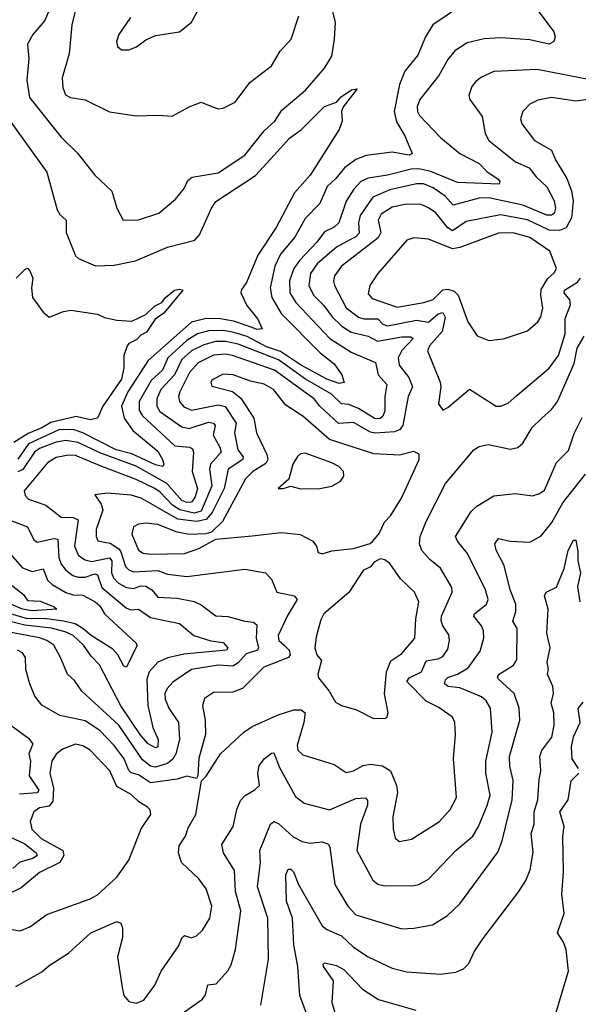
# Model space of a CAD drawing. Extents: x 1552294 to 1694791, y 811929 to 917222.
# Tile 280 of 643: x 1579393 to 1581705, y 906988 to 911066. Entities that reach past the tile are written whole.
import ezdxf

# ---------------------------------------------------------------- set-up
doc = ezdxf.new("R2010")
doc.units = 0

msp = doc.modelspace()

# ---------------------------------------------------------------- linework, layer by layer
at = {"layer": '0CON10XD'}
for points in [[(1581276.4, 911163.6), (1581103.8, 911045), (1581073.4, 910995), (1581040.8, 910919.2), (1580987.3, 910852.7), (1580965, 910798), (1580943.7, 910685), (1580952.8, 910642.8), (1580987.7, 910585), (1581017.8, 910512.2), (1581005, 910504.7), (1580935, 910517.3), (1580826.8, 910503.2), (1580785, 910486.5), (1580737.2, 910452.8), (1580701.9, 910408.1), (1580666.1, 910375), (1580636.2, 910305), (1580575, 910242.1), (1580531.6, 910165), (1580472.4, 910095), (1580449.1, 910045), (1580430.2, 909955), (1580436.3, 909915), (1580475, 909848.5), (1580636.4, 909686.4), (1580695, 909640.7), (1580726, 909595), (1580736.8, 909563.2), (1580715, 909559.6), (1580665, 909576.5), (1580555, 909636.8), (1580472.1, 909692.1), (1580415, 909710.9), (1580335, 909753.3), (1580279, 909771), (1580235, 909779.1), (1580175, 909777.2), (1580129.7, 909765), (1580085, 909736.9), (1580006.5, 909665), (1579983.9, 909615), (1579938.1, 909571.9), (1579888.4, 909485), (1579888.4, 909448.4), (1579901.9, 909425), (1580035, 909300.7), (1580096.2, 909296.2), (1580109, 909289), (1580113.1, 909273.1), (1580107.8, 909195), (1580128.6, 909125), (1580120.1, 909089.9), (1580105, 909067.5), (1580085, 909066.4), (1580065, 909075.1), (1580002.9, 909145), (1579875, 909217.2), (1579725, 909272.1), (1579635, 909315.1), (1579585, 909323.6), (1579545, 909315.9), (1579475, 909290.1), (1579455.3, 909274.7), (1579406.8, 909203.2), (1579385, 909193.9)], [(1581493.2, 911165), (1581603.3, 911015), (1581610, 910995), (1581604, 910975), (1581585, 910964.5), (1581505, 910982.4), (1581385, 910990.3), (1581315, 910986.7), (1581245, 910969.6), (1581193.8, 910936.2), (1581165, 910900.6), (1581127.9, 910835), (1581049.1, 910735), (1581038.1, 910705), (1581039.7, 910685), (1581048.6, 910668.6), (1581135, 910578.2), (1581215, 910511.6), (1581295, 910470), (1581327.2, 910437.2), (1581373.3, 910405), (1581380.6, 910395), (1581377.5, 910385), (1581205, 910391.4), (1581095, 910436.4), (1581045, 910447.6), (1581013.6, 910446.4), (1580915, 910421.4), (1580835, 910409.8), (1580805, 910395.7), (1580776.3, 910363.7), (1580745.2, 910314.8), (1580714.1, 910225), (1580695, 910205.9), (1580655, 910186.7), (1580622.9, 910145), (1580551.1, 910068.9), (1580528.5, 910035), (1580509.4, 909985), (1580510.9, 909935), (1580536.2, 909895), (1580677.5, 909745), (1580765, 909689.5), (1580866.6, 909646.6), (1580877.6, 909595), (1580913.4, 909555), (1580904.8, 909505), (1580903.9, 909446.1), (1580895.7, 909424.3), (1580885, 909414.8), (1580865, 909413), (1580795, 909455.9), (1580755, 909471.9), (1580725, 909474.4), (1580683.3, 909515), (1580576.9, 909576.9), (1580465, 909657.1), (1580297.3, 909722.7), (1580245, 909733.3), (1580205, 909732.5), (1580155, 909719.9), (1580105, 909694.9), (1580065, 909659), (1580034, 909595), (1579977.2, 909535), (1579960.9, 909495), (1579961.1, 909465), (1579973, 909443), (1580065, 909380), (1580095, 909373), (1580175, 909399.6), (1580195, 909395.3), (1580202.5, 909385), (1580193.9, 909345), (1580221.9, 909295), (1580226.9, 909275), (1580183.7, 909225), (1580179.3, 909205), (1580188.8, 909135), (1580145, 909031), (1580115, 909022.7), (1580055.5, 909035.5), (1580025.7, 909055.7), (1579975, 909109.8), (1579952.6, 909125), (1579875, 909161.8), (1579733.9, 909215), (1579625, 909260.5), (1579595, 909262.6), (1579545, 909252.9), (1579509.1, 909230.9), (1579411.8, 909115), (1579415.6, 909095), (1579429.7, 909079.7), (1579501.9, 909055), (1579564.4, 909005), (1579615, 909004.8), (1579635.2, 908995.2), (1579619.8, 908885), (1579636.7, 908846.7), (1579665, 908828.3), (1579692.5, 908822.5), (1579765, 908837.5), (1579774.2, 908825), (1579773.7, 908775), (1579782, 908755), (1579802.6, 908732.6), (1579835, 908714.8), (1579865, 908709.8), (1579895, 908720.6), (1579915, 908720.3), (1579940.7, 908705), (1579965, 908674.7), (1580045, 908670), (1580115, 908656.7), (1580145, 908643.2), (1580205, 908596.5), (1580255, 908594.6), (1580325.3, 908575.3)], [(1579638.2, 911165), (1579609.2, 911045), (1579598.2, 910925), (1579568.8, 910825), (1579571.8, 910785), (1579583.3, 910755), (1579603.6, 910743.6), (1579665, 910733.5), (1579765, 910684.4), (1579875, 910667.1), (1579965, 910670.8), (1580025, 910665.8), (1580095, 910704.3), (1580145, 910724), (1580195, 910703.8), (1580215, 910696.7), (1580235, 910698.8), (1580285, 910724.2), (1580345.6, 910805), (1580435.4, 910874.6), (1580471.4, 910935), (1580516.9, 910985), (1580548, 911082)], [(1579518.9, 911115), (1579497, 911063), (1579448.4, 911005), (1579425.3, 910965), (1579430.7, 910905), (1579423.4, 910815), (1579433.9, 910743.9), (1579565, 910579.4), (1579632.7, 910512.7), (1579705, 910422.5), (1579774.2, 910355), (1579795.7, 910285), (1579821.2, 910235), (1579885, 910236.4), (1579968.6, 910265), (1580038.1, 910321.9), (1580073.4, 910366.6), (1580089.5, 910400.5), (1580107, 910413), (1580215, 910431.8), (1580325, 910504.6), (1580404.6, 910605), (1580449.3, 910645), (1580478.8, 910691.2), (1580576.7, 910773.3), (1580655.2, 910864.8), (1580684.7, 910915), (1580696.8, 910985), (1580700.4, 911055), (1580684.7, 911114.7)], [(1579852.2, 911075), (1579803.5, 911005), (1579794.4, 910975), (1579798, 910955), (1579815, 910941.4), (1579845, 910940.6), (1579877.1, 910952.9), (1579915, 910982), (1579955, 911000), (1580055, 911015.8), (1580104.4, 911055), (1580145, 911128.8)], [(1581755, 910816.5), (1581535, 910858.9), (1581355, 910851.5), (1581305, 910827.8), (1581280.9, 910809.1), (1581265, 910788.8), (1581252.1, 910752.1), (1581255.7, 910735), (1581307.5, 910665), (1581320.4, 910595), (1581335.3, 910565), (1581445, 910476.7), (1581502.5, 910452.5), (1581530.7, 910415), (1581575, 910373.4), (1581605.9, 910315), (1581611, 910285), (1581605, 910263.2), (1581593.9, 910256.1), (1581575, 910256.6), (1581475, 910297.6), (1581335, 910328.6), (1581295, 910326), (1581187.6, 910297.6), (1581154.2, 910335), (1581105, 910369.5), (1581065, 910385.5), (1581035, 910385.9), (1580925, 910361.2), (1580855, 910330.3), (1580802, 910255), (1580795.2, 910225), (1580797.8, 910182.2), (1580785, 910167), (1580762.1, 910155), (1580705, 910124.3), (1580624.8, 910055), (1580597.3, 910015), (1580589.6, 909965), (1580609.3, 909925), (1580652.2, 909882.2), (1580687, 909835), (1580726.8, 909796.8), (1580765, 909771.2), (1580835, 909754.8), (1580873.9, 909733.9), (1580975, 909751.8), (1581012.1, 909752.1), (1581021.8, 909745), (1580974.3, 909695.7), (1580959.6, 909665), (1580964.3, 909635), (1581004.5, 909584.5), (1581018.4, 909545), (1581001.6, 909505), (1580979, 909385), (1580965, 909367.9), (1580945, 909358.8), (1580865, 909353), (1580845, 909357.8), (1580775, 909397), (1580713.1, 909393.1), (1580636, 909465), (1580612.5, 909495), (1580579.3, 909519.3), (1580448.4, 909615), (1580274.4, 909675), (1580245, 909680.2), (1580195, 909676.1), (1580132.6, 909645), (1580096.8, 909605), (1580055.7, 909525), (1580050.7, 909505), (1580054.8, 909485), (1580072.9, 909462.9), (1580105, 909448.4), (1580215, 909471.3), (1580243.4, 909463.4), (1580289.5, 909395), (1580282.4, 909355), (1580296.1, 909285), (1580318.6, 909255), (1580316.8, 909245), (1580255.5, 909204.5), (1580239.3, 909125), (1580190.5, 909025), (1580165, 908995.6), (1580125, 908987.9), (1580047.7, 908997.7), (1579964, 909046), (1579896.4, 909085), (1579855, 909097.2), (1579755.4, 909104.6), (1579705, 909097.5), (1579730.1, 909060.1), (1579737.5, 909035), (1579710.2, 908955), (1579709.7, 908925), (1579717.3, 908907.2), (1579767.8, 908897.8), (1579803.9, 908873.9), (1579812.6, 908862.6), (1579830.9, 908800.9), (1579845, 908787), (1579865, 908779.8), (1579965.2, 908785.2), (1580005, 908769.1), (1580085, 908759.7), (1580325, 908790.4), (1580411.2, 908775), (1580435, 908748.8), (1580457.1, 908695), (1580529.2, 908679.2), (1580541.1, 908665), (1580499.7, 908595), (1580463.5, 908515), (1580466.2, 908495), (1580488.2, 908475), (1580508.9, 908455), (1580512.1, 908435), (1580506, 908425), (1580403.5, 908385), (1580315, 908296.4), (1580275, 908280.9), (1580195, 908278.9), (1580158.6, 908255), (1580149.5, 908225), (1580160.9, 908165), (1580162.7, 908105), (1580135, 908007.5), (1580130.6, 907935), (1580125, 907923.3), (1580085, 907932.9), (1580045, 907921.2), (1579935, 907905.8), (1579885, 907938.1), (1579855, 907946.7), (1579845, 907956), (1579825.9, 908005), (1579785, 908060.3), (1579725, 908122.1), (1579665, 908162.8), (1579560, 908185), (1579485, 908226.9), (1579455.6, 908265), (1579435.6, 908315), (1579419.1, 908375), (1579416.9, 908425), (1579405, 908444.4), (1579384.7, 908454.7)], [(1579354.4, 910645), (1579506.2, 910435), (1579548.3, 910278.3), (1579559.3, 910259.3), (1579585.5, 910235), (1579585.5, 910185), (1579625, 910088), (1579636.2, 910076.2), (1579706.6, 910046.6), (1579785, 910048.8), (1579872.9, 910067.1), (1580005, 910123.8), (1580117.6, 910152.4), (1580138.2, 910175), (1580186.8, 910285), (1580205, 910313.3), (1580368.9, 910421.1), (1580446, 910505), (1580509.5, 910575), (1580559.1, 910610.9), (1580655, 910705.6), (1580705, 910724.2), (1580723.5, 910746.5), (1580766.2, 910775), (1580790, 910780), (1580731.9, 910705), (1580725.6, 910685), (1580728, 910645), (1580715, 910611.2), (1580595, 910421.5), (1580531.3, 910348.7), (1580455, 910204.5), (1580379.1, 910090.9), (1580332, 909978), (1580310.4, 909945), (1580309.2, 909935), (1580332.8, 909882.8), (1580378.8, 909825), (1580396.7, 909785), (1580375, 909782.4), (1580355, 909790.7), (1580277.8, 909817.8), (1580225, 909827.2), (1580165, 909828.9), (1580105, 909812.6), (1579925.3, 909655), (1579840.9, 909525), (1579814.8, 909465), (1579825.6, 909415), (1579861, 909365), (1579965, 909279.5), (1579984.2, 909245), (1579990, 909225), (1579986.2, 909215), (1579955, 909222.7), (1579857.8, 909267.8), (1579793.3, 909285), (1579655, 909355.1), (1579615, 909369.2), (1579555, 909367.3), (1579430.2, 909309.8), (1579385, 909245.6)], [(1581765, 910738.3), (1581695, 910728.2), (1581595, 910743.7), (1581538, 910732), (1581505, 910716.5), (1581475.5, 910685), (1581466.7, 910655), (1581471.4, 910635), (1581524.4, 910565), (1581594.6, 910525), (1581610.4, 910485), (1581657.9, 910407.9), (1581677, 910357), (1581683.6, 910313.6), (1581677.7, 910245), (1581655.7, 910204.3), (1581627.6, 910192.4), (1581585, 910194.3), (1581495, 910236.8), (1581382.7, 910257.3), (1581240.5, 910229.5), (1581185, 910190.9), (1581165, 910203.2), (1581115, 910265.3), (1581085, 910287.2), (1581055, 910300.3), (1580995, 910302.4), (1580935, 910290), (1580889.6, 910260.4), (1580877, 910235), (1580887.6, 910185), (1580877.4, 910162.6), (1580725.5, 910045), (1580696.8, 910005), (1580692.7, 909985), (1580696.6, 909965), (1580745, 909872.4), (1580795, 909834), (1580817.5, 909827.5), (1580875, 909827.3), (1580896.5, 909805), (1580915, 909798.2), (1581035, 909821.7), (1581085, 909813.1), (1581125, 909847.9), (1581145, 909853.6), (1581154.2, 909834.2), (1581142.1, 909775), (1581090, 909715), (1581081.6, 909695), (1581133.8, 909565), (1581136.4, 909545), (1581126.9, 909475), (1581145, 909448.8), (1581165, 909459.2), (1581255, 909536), (1581365.4, 909465.4), (1581385, 909465.5), (1581415, 909477.1), (1581450.5, 909509.5), (1581585, 909622.8), (1581623.9, 909675), (1581651, 909765), (1581651.2, 909828.8), (1581673.2, 909885), (1581669.8, 909905), (1581647.1, 909935), (1581648.4, 909945), (1581701.7, 909978.3), (1581713.8, 909995)], [(1581335, 909736.9), (1581395, 909744.5), (1581495, 909777.1), (1581538.2, 909815), (1581550.4, 909835), (1581558.9, 909871.1), (1581549.8, 909925), (1581551.6, 909948.4), (1581577.7, 909992.2), (1581605, 910016.9), (1581615.4, 910035), (1581587.2, 910107.2), (1581505, 910163.3), (1581435, 910182.9), (1581375, 910181.4), (1581215, 910122.4), (1581185, 910117), (1581085, 910156.8), (1581025, 910161.8), (1580995, 910153.3), (1580875, 910014.4), (1580841.8, 909965), (1580835, 909930), (1580851.8, 909911.7), (1580955, 909875.3), (1581065.9, 909894.1), (1581105, 909907.7), (1581145, 909946.8), (1581165, 909949.3), (1581191.2, 909941.2), (1581208.6, 909925), (1581247.8, 909815), (1581286.7, 909756.7), (1581335, 909736.9)], [(1579378.6, 909995), (1579415, 910030.8), (1579425, 910036.2), (1579435, 910025.8), (1579447.1, 909995), (1579442.9, 909955), (1579446.9, 909915), (1579490, 909855), (1579515, 909834.3), (1579575, 909857.6), (1579605, 909862.7), (1579715, 909846.9), (1579745, 909832.9), (1579795, 909820.8), (1579857, 909817), (1579915, 909844.5), (1579950.6, 909879.4), (1579981.9, 909895), (1579996.2, 909915), (1580034.4, 909945.6), (1580055, 909949.2), (1580068.8, 909945), (1579990, 909850), (1579954.6, 909825), (1579917.7, 909772.3), (1579895, 909759.4), (1579878.8, 909741.2), (1579845, 909725.4), (1579837.7, 909715), (1579824.5, 909675), (1579823.9, 909623.9), (1579815, 909576.9), (1579738.1, 909465), (1579715, 909416), (1579685, 909408.2), (1579627.4, 909422.6), (1579522.4, 909397.6), (1579485, 909374.9), (1579427.9, 909352.1), (1579369.8, 909315)], [(1579817.3, 907057.3), (1579824.5, 907024.5), (1579845, 907000), (1579875, 906993.1), (1579907.1, 907005), (1579952.9, 907067.1), (1579978.2, 907125), (1580050.8, 907229.2), (1580065.6, 907265), (1580075, 907273.3), (1580105, 907263.3), (1580125, 907271.9), (1580150.6, 907295), (1580180.9, 907345), (1580188.5, 907395), (1580165, 907466.2), (1580135, 907508), (1580063.1, 907575), (1580050.8, 907615), (1580053.8, 907645), (1580080, 907685), (1580090.4, 907719.6), (1580122.5, 907775), (1580145.8, 907914.2), (1580165, 907932.5), (1580224.2, 908025), (1580320.6, 908115), (1580355, 908138.2), (1580462.7, 908187.3), (1580528.2, 908208.3), (1580557.6, 908207.6), (1580574.7, 908194.7), (1580569.8, 908155), (1580541.1, 908061.1), (1580545, 908040.8), (1580565, 908021.1), (1580695, 907981.1), (1580745, 907948.1), (1580775, 907954.6), (1580815, 907976.7), (1580845, 907982.2), (1580895, 907976.4), (1580927.7, 907955), (1580952.5, 907895), (1580957.5, 907865), (1580937.5, 907765), (1580939.4, 907715), (1580946.9, 907676.9), (1580965, 907662.9), (1581015, 907672.5), (1581130.6, 907745), (1581175.6, 907795), (1581200.5, 907845), (1581188.5, 908005), (1581197.1, 908105), (1581194.5, 908155), (1581185, 908176.9), (1581127.7, 908217.7), (1581075, 908243.1), (1580995.9, 908325), (1581005, 908340.8), (1581056, 908365), (1581075, 908410.9), (1581125, 908418.3), (1581145, 908428.8), (1581165, 908459.2), (1581172.5, 908495), (1581168.9, 908518.9), (1581143.9, 908555), (1581137.1, 908577.1), (1581139.2, 908595), (1581182.9, 908695), (1581181.8, 908715), (1581134.4, 908795), (1581090.4, 908830.4), (1581057.5, 908867.5), (1581048, 908895), (1581051.1, 908925), (1581075, 908987.5), (1581155, 909144.4), (1581272.9, 909285), (1581295, 909298.5), (1581332.8, 909307.2), (1581425, 909286.7), (1581455, 909294.4), (1581475, 909312.5), (1581513.7, 909376.3), (1581554.3, 909415.7), (1581595, 909451.5), (1581618.7, 909485), (1581688.2, 909641.8), (1581701.2, 909705), (1581729.6, 909755)], [(1579935, 908851.9), (1580075, 908855.8), (1580135, 908875.9), (1580205, 908914.6), (1580355, 908928.4), (1580475, 908942.7), (1580554.1, 908934.1), (1580606.5, 908906.5), (1580622.2, 908885), (1580628.8, 908858.8), (1580645, 908853.6), (1580685, 908866.9), (1580774.5, 908875.5), (1580843.9, 908896.1), (1580854.2, 908905.8), (1580881.7, 908938.3), (1580903.5, 908985), (1580928.2, 909011.8), (1580973.9, 909085), (1581047.1, 909245), (1581047.1, 909267.1), (1581025, 909277.8), (1580965, 909262.5), (1580858.6, 909268.6), (1580675, 909327.5), (1580565, 909424.1), (1580495, 909470), (1580444.3, 909534.3), (1580405, 909556.2), (1580348.8, 909568.8), (1580276.2, 909595), (1580235, 909597.2), (1580190, 909575), (1580184.5, 909565), (1580188, 909548), (1580274.6, 909525.4), (1580308.3, 909498.3), (1580362, 909415), (1580372.8, 909355), (1580416.7, 909265), (1580419.8, 909245), (1580412.5, 909227.5), (1580358, 909195), (1580328.1, 909165), (1580232.4, 908987.6), (1580187.1, 908942.9), (1580163.4, 908936.6), (1580095, 908934), (1580045, 908943.5), (1579965, 908975.5), (1579915, 908981.2), (1579885, 908976.7), (1579865, 908965.5), (1579856.8, 908935), (1579885, 908869.6), (1579905, 908856.9), (1579935, 908851.9)], [(1580075, 906957.8), (1580150.2, 907009.8), (1580162.2, 907027.8), (1580171.5, 907068.5), (1580206.4, 907073.6), (1580255, 907127.5), (1580268.3, 907151.7), (1580286.1, 907215), (1580309.1, 907375), (1580286.6, 907455), (1580282.6, 907542.6), (1580237.1, 907615), (1580229.8, 907650.2), (1580276.9, 907725), (1580291.5, 907795), (1580307.5, 907832.5), (1580326.3, 907853.7), (1580366.4, 907876.4), (1580385.4, 907895), (1580379.4, 907945), (1580385, 907975.7), (1580404.8, 908005.2), (1580435, 908028.1), (1580445, 908029.2), (1580468.3, 907968.3), (1580535, 907848.9), (1580570.6, 907820.6), (1580675, 907794.1), (1580785, 907840.9), (1580825, 907843.1), (1580832.9, 907832.9), (1580833, 907813), (1580803.3, 907735), (1580788.5, 907625), (1580855, 907502.9), (1580876.1, 907486.1), (1580905, 907479.1), (1581025, 907480), (1581045.4, 907484.6), (1581085, 907506.9), (1581198.5, 907625), (1581268.2, 907685), (1581292.5, 907725), (1581327.9, 907812.1), (1581341.1, 907855), (1581322.9, 907945), (1581322.5, 907995), (1581348.2, 908115), (1581342.3, 908215), (1581324.6, 908245), (1581305, 908261.8), (1581215, 908298.7), (1581166.2, 908305), (1581151.2, 908315), (1581155, 908332.5), (1581165, 908341.8), (1581205, 908355.2), (1581248.9, 908381.1), (1581298.7, 908451.3), (1581313.8, 908505), (1581313.2, 908535), (1581305.3, 908555), (1581272.7, 908595), (1581275, 908605.5), (1581325.4, 908645), (1581331.8, 908665), (1581320.5, 908705), (1581246.5, 908855), (1581205, 908906.7), (1581197.5, 908925), (1581261.5, 909028.5), (1581285, 909051.5), (1581356.2, 909093.8), (1581445, 909103.3), (1581515, 909094.3), (1581545, 909103.6), (1581565, 909118.1), (1581615, 909231.4), (1581665, 909282), (1581688.5, 909351.5), (1581721.3, 909418.7)], [(1580555, 909122.5), (1580635, 909124.5), (1580685, 909134.5), (1580721.2, 909155), (1580734.3, 909175), (1580733.1, 909195), (1580714.3, 909215), (1580685, 909231.3), (1580575, 909271.1), (1580555, 909268.6), (1580543.1, 909256.9), (1580524.4, 909225), (1580507, 909163), (1580463.3, 909125), (1580483.8, 909123.8), (1580516.2, 909133.8), (1580555, 909122.5)], [(1580391.5, 906985), (1580423.2, 907175), (1580420.3, 907345), (1580378.2, 907475), (1580389.7, 907575), (1580386.9, 907625), (1580430.8, 907735), (1580445, 907745.7), (1580465, 907736.9), (1580525, 907682.3), (1580562.2, 907662.2), (1580595, 907656.1), (1580645, 907661.1), (1580671.1, 907651.1), (1580677.6, 907637.6), (1580697.1, 907485), (1580751.1, 907395), (1580785, 907358.2), (1580975, 907301.5), (1581025, 907303.8), (1581102, 907318), (1581163.8, 907356.2), (1581214.6, 907405), (1581371.6, 907618.4), (1581389.7, 907665), (1581431.1, 907835), (1581435.7, 907915), (1581422.5, 907975), (1581420.5, 908015), (1581462.7, 908165), (1581460.7, 908215), (1581440.4, 908275), (1581374.3, 908335), (1581370.6, 908345), (1581377.1, 908355), (1581436.9, 908393.1), (1581450.8, 908415), (1581452, 908545), (1581434.6, 908575), (1581447.3, 908615), (1581447.3, 908645), (1581423.5, 908705), (1581398.2, 908805), (1581365, 908869.2), (1581359.4, 908895), (1581375, 908916.7), (1581423.1, 908906.9), (1581505, 908902.2), (1581551.8, 908928.2), (1581596.2, 908983.8), (1581641.2, 909065), (1581735, 909183.8)], [(1579335, 908999.7), (1579425.5, 908965), (1579452.4, 908912.4), (1579465, 908902.1), (1579535, 908916.8), (1579551.1, 908915), (1579555, 908838.1), (1579565, 908811.5), (1579585, 908786.4), (1579613.8, 908763.8), (1579635, 908756.7), (1579665, 908757.6), (1579705, 908770.7), (1579715, 908767.4), (1579732.7, 908715), (1579835, 908628.9), (1579855, 908621.7), (1579885.2, 908625.2), (1579935, 908589.6), (1580054.2, 908565), (1580113.8, 908515), (1580185, 908493.8), (1580235, 908486.4), (1580254.5, 908465), (1580248.8, 908455), (1580072.2, 908437.8), (1580006.6, 908423.4), (1579964.4, 908405.6), (1579928.7, 908365), (1579919.8, 908335), (1579924.1, 908225.9), (1579944.8, 908135), (1579965.9, 908085), (1579965.7, 908054.3), (1579955, 908050.9), (1579925, 908067.2), (1579895, 908101.9), (1579811.5, 908225), (1579724, 908394), (1579689.5, 908429.5), (1579657.4, 908475), (1579615.2, 908515), (1579581.2, 908531.2), (1579525.4, 908545.4), (1579415, 908559), (1579337.6, 908577.6)], [(1581230, 907135), (1581252.1, 907157.9), (1581274.2, 907205), (1581310.2, 907259.8), (1581459.4, 907455), (1581488.7, 907501.3), (1581506.2, 907545), (1581518.5, 907618.5), (1581510.7, 907695), (1581522.5, 907735), (1581521.9, 907785), (1581538.4, 907835), (1581542.7, 907917.3), (1581550.8, 907955), (1581546.2, 908015), (1581555, 908039.2), (1581595.5, 908095), (1581605.3, 908144.7), (1581604.1, 908195), (1581593.1, 908235), (1581602.2, 908275), (1581600, 908305), (1581578.2, 908355), (1581581.8, 908375), (1581576.2, 908405), (1581589.1, 908465), (1581574.7, 908525), (1581580, 908625), (1581565, 908680), (1581572, 908695), (1581615, 908715.6), (1581646.8, 908793.2), (1581662.9, 908867.1), (1581685, 908910), (1581695, 908910), (1581703.6, 908865), (1581703.1, 908825), (1581714.8, 908775), (1581701.9, 908718.1), (1581711.7, 908655)], [(1579354.1, 908854.1), (1579405.6, 908795.6), (1579445, 908780.8), (1579491.2, 908791.2), (1579508.2, 908745), (1579527.2, 908727.2), (1579585, 908693.9), (1579615, 908684.4), (1579655, 908683), (1579706.2, 908655), (1579725, 908637.8), (1579744.9, 908604.9), (1579873.8, 908485), (1579880, 908475), (1579835, 908384), (1579825, 908388), (1579799.2, 908435), (1579778.4, 908458.4), (1579689.6, 908515), (1579654.6, 908544.6), (1579623.6, 908563.6), (1579575.3, 908574.7), (1579495, 908586.6), (1579425, 908585.2), (1579355, 908605.5)], [(1580905, 908172.5), (1580913.3, 908176.7), (1580918, 908195), (1580903.6, 908273.6), (1580911.6, 908365), (1580929.9, 908410.1), (1580975, 908441.2), (1581029.2, 908505), (1581033.3, 908585), (1581044.7, 908655), (1581027.9, 908695), (1580969.7, 908749.7), (1580925, 908814.4), (1580905, 908829.4), (1580885, 908832.9), (1580860.4, 908819.6), (1580845, 908800), (1580815, 908784.3), (1580755.7, 908694.3), (1580652.2, 908605), (1580639.1, 908580.9), (1580619.8, 908510.2), (1580614.6, 908465), (1580622.5, 908435), (1580642.4, 908412.4), (1580627.5, 908355), (1580630, 908340), (1580674.7, 908284.7), (1580700.2, 908240.2), (1580725, 908225.6), (1580787.9, 908207.9), (1580855, 908173.8), (1580905, 908172.5)], [(1579320.2, 908755), (1579409.2, 908685), (1579425, 908660.9), (1579477.9, 908657.9), (1579536.2, 908635), (1579547.5, 908625), (1579445, 908618.4), (1579405, 908624.5), (1579285, 908675.6)], [(1580325.3, 908575.3), (1580361.5, 908571.5), (1580375, 908560), (1580371.9, 908505), (1580381.6, 908465), (1580377.5, 908455), (1580330.3, 908439.7), (1580297.2, 908402.8), (1580275, 908388.9), (1580215, 908392.4), (1580105, 908374.2), (1580027.3, 908322.7), (1580003.5, 908296.5), (1579994.3, 908275), (1579995, 908252), (1580010.4, 908215), (1580050.3, 908155), (1580055.2, 908084.8), (1580039, 908025), (1580026.8, 908003.2), (1580004.5, 907985.5), (1579955, 907970), (1579935, 907974.5), (1579901.2, 908001.2), (1579803.7, 908143.7), (1579650.9, 908285), (1579619.9, 908329.9), (1579590.9, 908355), (1579562.7, 908425), (1579534.6, 908475), (1579506.2, 908495), (1579475.6, 908505.6), (1579358, 908528)], [(1581706.5, 907965), (1581680.4, 908005), (1581677.1, 908055), (1581685, 908095.4), (1581713.2, 908155), (1581705, 908213.8), (1581725, 908240)], [(1579300.8, 908185), (1579429.8, 908089.8), (1579447.4, 908067.4), (1579430.9, 908025), (1579438.5, 907995), (1579432, 907935), (1579472.5, 907875), (1579465.4, 907864.6), (1579391.9, 907858.1)], [(1579395, 907293.1), (1579435, 907308.6), (1579505, 907360), (1579685, 907425.4), (1579715, 907442), (1579795.5, 907515), (1579845.3, 907584.7), (1579895.5, 907715), (1579936.4, 907775), (1579933.1, 907793.1), (1579922.9, 907805), (1579886.6, 907826.6), (1579855, 907857.1), (1579795, 907890), (1579766.6, 907955), (1579685, 908040.4), (1579655, 908058.9), (1579625, 908065.4), (1579570.6, 908045), (1579545, 908024.4), (1579526.8, 907995), (1579517.5, 907945), (1579533.6, 907883.6), (1579531.1, 907828.9), (1579515, 907809), (1579475, 907802.2), (1579451.5, 907785), (1579436.9, 907745), (1579443.5, 907713.5), (1579481.6, 907675), (1579571.5, 907625), (1579576.2, 907605), (1579558.9, 907575), (1579475, 907534.1), (1579399, 907471), (1579345.8, 907444.2)], [(1581614.3, 906955.7), (1581664.3, 907125.7), (1581654.4, 907215), (1581644.4, 907245), (1581619.2, 907285), (1581646.7, 907365), (1581637.1, 907445), (1581643.4, 907535), (1581640.8, 907685), (1581647.2, 907725), (1581628.4, 907785), (1581663.8, 907835), (1581676.3, 907913.7), (1581708.1, 907945)], [(1579352.3, 907682.3), (1579415, 907652.3), (1579461.9, 907615), (1579465.9, 907605), (1579448.2, 907591.8), (1579393.5, 907576.5), (1579365, 907550.3)], [(1580588, 906928), (1580553.2, 907025), (1580544.2, 907145), (1580527.4, 907235), (1580523, 907345), (1580497.7, 907415), (1580495.3, 907525), (1580505, 907548.5), (1580515, 907547.9), (1580526.3, 907536.3), (1580546.6, 907485), (1580645, 907313.8), (1580665, 907298.5), (1580725, 907271.8), (1580775, 907224.7), (1580835, 907185.5), (1580935, 907137.9), (1580995, 907123.1), (1581135, 907113.3), (1581198.1, 907121.9), (1581230, 907135)], [(1579377.6, 907062.4), (1579485, 907122.2), (1579515, 907148.6), (1579595, 907200.6), (1579687.5, 907285), (1579795, 907330.8), (1579812.5, 907325), (1579818.8, 907305), (1579818.9, 907265), (1579797.5, 907185), (1579817.3, 907057.3)], [(1579325.7, 907304.3), (1579395, 907293.1)], [(1580704.7, 906935), (1580686.1, 906995), (1580691.5, 907085), (1580651.1, 907145), (1580649.2, 907155), (1580655, 907159.4), (1580705, 907148.8), (1580735, 907132.4), (1580811.5, 907051.5), (1580878.5, 907008.5), (1581033.5, 906963.5)]]:
    msp.add_lwpolyline(points, dxfattribs=at)

doc.saveas('drawing.dxf')
